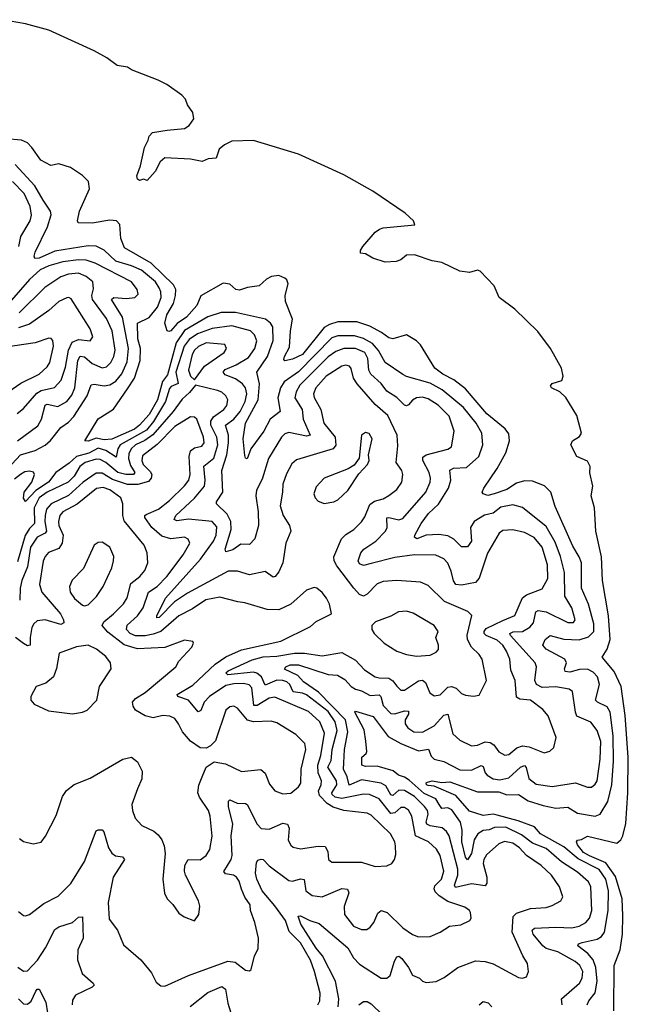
# Model space of a CAD drawing. Extents: x 1443846 to 1577407, y 839182 to 927291.
# Tile 473 of 535: x 1543726 to 1546823, y 920958 to 925969. Entities that reach past the tile are written whole.
import ezdxf

# ---------------------------------------------------------------- set-up
doc = ezdxf.new("R2010")
doc.units = 0

msp = doc.modelspace()

# ---------------------------------------------------------------- linework, layer by layer
at = {"layer": '0CON20XD'}
for points in [[(1546748.9, 920925), (1546751.2, 921155), (1546782.1, 921235), (1546793.3, 921315), (1546795, 921410), (1546792.1, 921495), (1546757.9, 921607.9), (1546708.6, 921678.6), (1546625, 921712.9), (1546595, 921731.2), (1546565, 921769.2), (1546560, 921785), (1546565, 921793.3), (1546585, 921796.7), (1546615, 921813.8), (1546765, 921778), (1546784.4, 921795.6), (1546794.5, 921815.5), (1546811.3, 921878.7), (1546821.5, 922035), (1546823.2, 922215), (1546807.6, 922427.6), (1546787.3, 922575), (1546751.5, 922651.5), (1546689.5, 922725), (1546715.6, 922765.6), (1546730.9, 922815), (1546721.6, 922935), (1546691.5, 923115), (1546686.5, 923235), (1546658.1, 923365), (1546651.9, 923485), (1546633.6, 923545), (1546642.7, 923595), (1546628.1, 923661.9), (1546628.8, 923695), (1546615, 923722.2), (1546561.2, 923745), (1546530, 923805), (1546538.8, 923825), (1546575, 923848), (1546585.7, 923865), (1546561.9, 923955), (1546505.7, 924045.7), (1546474.3, 924074.3), (1546432.5, 924095), (1546427.5, 924105), (1546435, 924116.7), (1546485, 924133.3), (1546492, 924155), (1546482.9, 924195), (1546427.8, 924295), (1546362.6, 924382.6), (1546245, 924495.8), (1546166.2, 924555), (1546140.8, 924615), (1546069.1, 924689.1), (1546055, 924693.5), (1546015, 924682.8), (1545965, 924689.5), (1545875, 924732.3), (1545825, 924740.8), (1545735, 924772.2), (1545695, 924770.8), (1545665, 924746), (1545641.2, 924738.8), (1545585, 924734.2), (1545522.5, 924755), (1545485, 924776.7), (1545460, 924780), (1545460, 924795), (1545472.5, 924815), (1545535, 924887.5), (1545556.4, 924903.6), (1545575, 924910), (1545737.5, 924925), (1545730, 924945), (1545688, 924985), (1545523.6, 925096.4), (1545375, 925179.4), (1545144.3, 925284.3), (1544915, 925354.7), (1544805, 925350.4), (1544768.3, 925331.7), (1544740.9, 925309.1), (1544725, 925264.1), (1544685, 925260), (1544655, 925247.3), (1544595, 925259.6), (1544465, 925265.7), (1544440, 925245), (1544415, 925196.7), (1544375, 925150), (1544356.7, 925156.7), (1544335, 925150), (1544325, 925157.5), (1544321.9, 925175), (1544340.8, 925225), (1544361.2, 925318.8), (1544380, 925355), (1544384.1, 925375.9), (1544402.5, 925395), (1544477.1, 925407.1), (1544565, 925415.6), (1544588.9, 925431.1), (1544612.9, 925465), (1544606.9, 925496.9), (1544580, 925535), (1544570, 925565), (1544551.2, 925585), (1544475, 925638.6), (1544431.3, 925661.3), (1544295, 925714), (1544275, 925727.5), (1544222.5, 925735), (1544170, 925775), (1544105, 925810.8), (1543875, 925915.8), (1543755, 925948), (1543638.8, 925968.8)], [(1545765, 924314.3), (1545744.7, 924334.7), (1545695, 924365.6), (1545625, 924344.5), (1545605, 924350), (1545567.5, 924377.5), (1545508.3, 924408.3), (1545440.8, 924430.8), (1545345, 924431.9), (1545301.7, 924418.3), (1545275, 924402.5), (1545165.3, 924265), (1545115, 924240.8), (1545075, 924231.9), (1545070.2, 924240.2), (1545072.9, 924255), (1545098.3, 924301.7), (1545103.5, 924385), (1545114.6, 924444.6), (1545079.2, 924535), (1545077.5, 924565), (1545092.5, 924625), (1545085.8, 924645), (1545075, 924654), (1545045, 924666.9), (1545007.3, 924662.7), (1544981.2, 924648.8), (1544945, 924613.8), (1544885, 924606.2), (1544845, 924592), (1544825.9, 924595.9), (1544795, 924623.3), (1544761.7, 924628.3), (1544646.9, 924563.1), (1544627.9, 924515), (1544575, 924454.1), (1544527.7, 924422.3), (1544495, 924386), (1544485, 924381.2), (1544476, 924386), (1544464.3, 924425), (1544475, 924466), (1544508.7, 924525), (1544519.2, 924565), (1544520, 924595), (1544509.4, 924619.4), (1544395, 924730.5), (1544258.5, 924808.5), (1544241.4, 924855), (1544236, 924926), (1544218, 924945), (1544185, 924949.2), (1544095, 924933.9), (1544023.3, 924935), (1544020, 924945), (1544031.1, 924995), (1544081.5, 925108.5), (1544075.8, 925145), (1544045.4, 925175.4), (1543985, 925216.2), (1543925, 925235.5), (1543885, 925227.1), (1543833.4, 925253.4), (1543788.3, 925318.3), (1543765, 925341.4), (1543735.5, 925355.5), (1543655, 925362.9)], [(1544275, 924090), (1544309.4, 924145), (1544339.3, 924235), (1544340.9, 924295), (1544327.7, 924345), (1544324.8, 924425.2), (1544385, 924453.8), (1544428, 924505), (1544446, 924555), (1544444.5, 924584.5), (1544436.5, 924605), (1544417.4, 924635), (1544345, 924693.3), (1544295, 924716.6), (1544215, 924739.3), (1544155, 924796.3), (1544115, 924816.7), (1544075, 924818.1), (1543905, 924791.5), (1543825, 924755.9), (1543803.7, 924753.7), (1543800, 924765), (1543804.7, 924785), (1543867.6, 924915), (1543885.5, 924975), (1543882.7, 924995), (1543845, 925051.2), (1543803.7, 925123.7), (1543702.2, 925232.2)], [(1543721.6, 924815), (1543731.7, 924865), (1543780, 924945), (1543785.2, 924974.8), (1543778.4, 925018.4), (1543748.4, 925085), (1543690, 925145)], [(1544269.2, 924549.1), (1544312, 924555), (1544328.2, 924571.8), (1544323.6, 924595), (1544294.6, 924635), (1544109.2, 924729.2), (1544064.5, 924744.5), (1544025, 924746.9), (1543945, 924736.1), (1543875, 924716.3), (1543830.4, 924695), (1543775, 924646.1), (1543685, 924541)], [(1543715.4, 923825), (1543817.6, 923902.4), (1543837.5, 923935), (1543855, 924007.5), (1543865, 924011.6), (1543919.9, 924000.1), (1543965, 924025.3), (1543992.1, 924057.9), (1544006.7, 924095), (1544022.2, 924235), (1544033.5, 924256.5), (1544055, 924252.5), (1544095, 924219), (1544145, 924197.3), (1544167.2, 924202.8), (1544188.9, 924225), (1544204.5, 924255.5), (1544212.2, 924287.8), (1544196.7, 924385), (1544168, 924448), (1544096.9, 924545), (1544093.2, 924565), (1544101.6, 924598.4), (1544097.3, 924635), (1544065, 924662.7), (1544025, 924678.1), (1543974.1, 924674.1), (1543935, 924659.5), (1543854.2, 924605.8), (1543722.7, 924477.3)], [(1543665, 923684.7), (1543729.2, 923755), (1543805, 923776.5), (1543855, 923804.2), (1543882.2, 923827.8), (1543935.8, 923894.2), (1543975, 923920.3), (1544001, 923949), (1544069.5, 924055), (1544089.2, 924110.8), (1544105, 924114), (1544155, 924106), (1544185, 924110), (1544215, 924128.4), (1544245, 924166.7), (1544272.9, 924227.1), (1544278.8, 924295), (1544249.2, 924455), (1544192.3, 924545), (1544205, 924555.8), (1544269.2, 924549.1)], [(1543713.1, 923965), (1543745, 923990.9), (1543812.5, 924067.5), (1543835, 924081.7), (1543902.6, 924097.4), (1543937.1, 924135), (1543959.2, 924200.8), (1543973.7, 924286.3), (1543992.7, 924327.3), (1544025, 924341.5), (1544085, 924334.4), (1544098.5, 924355), (1544084.6, 924395), (1543987.6, 924547.6), (1543975.4, 924555.4), (1543965, 924553.8), (1543925, 924534), (1543875, 924488.2), (1543775, 924418.8), (1543719, 924401)], [(1546486.8, 920955), (1546483.8, 920985), (1546574.7, 921065), (1546588.8, 921091.2), (1546591.3, 921125), (1546577.2, 921155), (1546553.3, 921175), (1546465, 921224.4), (1546405, 921242.3), (1546387.5, 921255), (1546338.2, 921315), (1546333.6, 921335), (1546345.5, 921345.5), (1546455, 921350.2), (1546535, 921346.7), (1546573.9, 921356.1), (1546606.5, 921373.5), (1546625, 921396.9), (1546637.9, 921435), (1546632.7, 921555), (1546620.5, 921580.5), (1546565, 921630), (1546483.8, 921683.8), (1546405, 921751), (1546335, 921778.3), (1546279.6, 921819.6), (1546199.6, 921859.6), (1546142.7, 921857.3), (1546115, 921846), (1546085, 921842.5), (1546057.9, 921825), (1546038.8, 921795), (1546025, 921725.6), (1546005, 921693.3), (1545995, 921707.5), (1545976, 921785), (1545978, 921845), (1545969.4, 921885), (1545925, 921948.4), (1545905, 921957.6), (1545874.4, 921954.4), (1545861.3, 921975), (1545843.2, 922003.2), (1545785, 922030), (1545707.8, 922097.8), (1545683.7, 922113.7), (1545653.3, 922123.3), (1545626, 922146), (1545545, 922170.2), (1545485, 922168.2), (1545467.8, 922175), (1545466.9, 922215), (1545489.5, 922235), (1545492.5, 922245), (1545486.9, 922296.9), (1545478.4, 922355), (1545431.2, 922445), (1545435, 922450), (1545525, 922422.5), (1545601.3, 922321.3), (1545665, 922284.8), (1545755, 922248.7), (1545805.7, 922255.7), (1545820.7, 922220.7), (1545835, 922205.3), (1545885, 922192.8), (1545965, 922150.8), (1546025, 922150.2), (1546075, 922173.8), (1546085, 922168.6), (1546095.2, 922135.2), (1546105, 922123.6), (1546135, 922105.2), (1546169, 922101), (1546215, 922109.7), (1546275, 922165.3), (1546295, 922173.6), (1546302.8, 922162.8), (1546316.9, 922106.9), (1546355, 922078.9), (1546435, 922066.7), (1546555, 922084.6), (1546615, 922062.2), (1546635, 922063.5), (1546655, 922078.6), (1546664.1, 922095.9), (1546679.7, 922205), (1546682.6, 922295), (1546665, 922351.4), (1546633, 922393), (1546562, 922425), (1546554.3, 922445), (1546539.5, 922549.5), (1546522.1, 922562.1), (1546455, 922573.9), (1546385, 922570.6), (1546355.6, 922585.6), (1546346.8, 922605), (1546355.3, 922675), (1546349.4, 922695), (1546224.3, 922835), (1546220, 922845), (1546236.8, 922853.2), (1546285, 922855.6), (1546322.6, 922877.4), (1546340.3, 922899.7), (1546352.3, 922955), (1546365, 922962.3), (1546405, 922954.7), (1546515, 922900.4), (1546545, 922900.6), (1546553.5, 922915), (1546536.6, 922975), (1546500.8, 923035), (1546498.5, 923155), (1546477.4, 923237.4), (1546450.5, 923310.5), (1546405, 923389.3), (1546285, 923486.9), (1546235, 923499.7), (1546175, 923488), (1546135, 923456.9), (1546092.1, 923447.9), (1546038.8, 923415), (1546019.3, 923385), (1546024.6, 923315), (1546004.6, 923285.4), (1545975, 923285.4), (1545936.1, 923325), (1545905, 923342.1), (1545859, 923349), (1545794.4, 923345.6), (1545747.6, 923327.6), (1545735.7, 923335), (1545736.7, 923345), (1545768.8, 923405), (1545805.9, 923455), (1545856.8, 923503.2), (1545908.9, 923585), (1545920.3, 923625), (1545915, 923675.7), (1545933.7, 923686.3), (1546000.1, 923689.9), (1546062.7, 923745), (1546082.7, 923805), (1546077.3, 923865), (1546048.9, 923915), (1545985, 923994.7), (1545875.3, 924085.3), (1545815, 924119.6), (1545695, 924153.3), (1545675, 924163.8), (1545585, 924223.8), (1545551.8, 924285), (1545520.7, 924320.7), (1545475, 924347), (1545429.2, 924359.2), (1545345, 924360), (1545315, 924349.6), (1545145, 924176.9), (1545072.2, 924125), (1545053.5, 924095), (1545038.8, 924045), (1545051.5, 923975), (1545000.7, 923935), (1544967.8, 923875), (1544902.3, 923785), (1544884.1, 923734.1), (1544875, 923737.5), (1544871.7, 923751.7), (1544862.4, 923835), (1544875.5, 923915), (1544939.2, 924035), (1544945.5, 924115), (1544932, 924175), (1544987.7, 924255), (1545016.2, 924336.2), (1545013.5, 924405), (1545002.5, 924425), (1544977.5, 924445), (1544825, 924478.3), (1544752, 924478), (1544682.8, 924457.2), (1544565, 924387.9), (1544521.8, 924325), (1544478.6, 924161.4), (1544453.2, 924126.8), (1544427.8, 924035), (1544385, 923959.6), (1544336.4, 923905), (1544310.2, 923885), (1544194.2, 923834.2), (1544155, 923830.4), (1544115, 923839), (1544074.3, 923824.3), (1544057.5, 923825), (1544125, 923937.5), (1544203, 923987), (1544275, 924090)], [(1545346.7, 920945), (1545349.5, 920985), (1545333.3, 921075), (1545266.6, 921205), (1545235, 921243.7), (1545156.5, 921365), (1545142.9, 921407.1), (1545155, 921408.9), (1545202, 921385), (1545249.6, 921369.6), (1545395.5, 921245.5), (1545425.2, 921195.2), (1545455, 921161.8), (1545565, 921091.1), (1545595, 921091.1), (1545611.9, 921105), (1545632.5, 921177.5), (1545645, 921199.4), (1545655, 921203.3), (1545670.2, 921190.2), (1545705, 921145.5), (1545725, 921105.5), (1545761.2, 921091.2), (1545775.5, 921075.5), (1545795, 921068.5), (1545845, 921074.4), (1545886, 921095), (1545955, 921144.4), (1546045, 921179.5), (1546095, 921175.6), (1546135, 921164.5), (1546265, 921094.2), (1546285, 921091.2), (1546305, 921097.5), (1546316, 921125), (1546310.8, 921165), (1546285.6, 921205), (1546231.9, 921325), (1546237.6, 921405), (1546255, 921422.1), (1546325, 921446.2), (1546405, 921451.3), (1546435, 921460), (1546479.2, 921485), (1546490.6, 921505), (1546472.7, 921555), (1546432.3, 921615), (1546379.6, 921665), (1546304.5, 921714.5), (1546269.5, 921755), (1546235, 921777.9), (1546192.9, 921787.1), (1546165, 921773.8), (1546101.8, 921718.2), (1546087.8, 921695), (1546084.8, 921675), (1546103, 921605), (1546102.6, 921575), (1546095, 921560.8), (1546025, 921571), (1545943, 921553), (1545938.8, 921565), (1545955.2, 921615), (1545956.3, 921645), (1545911, 921815), (1545897.2, 921837.2), (1545876, 921856), (1545815.4, 921865.4), (1545797.1, 921875), (1545794, 921885), (1545805.2, 921925), (1545800.4, 921945), (1545786.1, 921965), (1545735, 922015.2), (1545685, 922045.2), (1545655, 922047.9), (1545625, 922021.1), (1545615, 922024.1), (1545589.1, 922069.1), (1545565, 922083.3), (1545465, 922099.5), (1545402.5, 922072.5), (1545392.7, 922115), (1545373.3, 922155), (1545375, 922186), (1545379.6, 922255), (1545396.5, 922345), (1545384.6, 922405), (1545246.1, 922546.1), (1545169.4, 922599.4), (1545141.9, 922631.9), (1545073, 922663), (1545080.8, 922675), (1545102.7, 922685), (1545145, 922685.5), (1545295, 922635.6), (1545342.9, 922632.9), (1545380.9, 922610.9), (1545412.5, 922575), (1545435, 922561.1), (1545465, 922554.1), (1545509, 922529), (1545555, 922533.3), (1545563.6, 922523.6), (1545575, 922478.4), (1545615, 922437.4), (1545635, 922435.6), (1545685, 922451.2), (1545705, 922450), (1545704, 922435), (1545688.1, 922405), (1545686.9, 922385), (1545701.5, 922365), (1545732.5, 922345), (1545775, 922342.9), (1545835.4, 922374.6), (1545885, 922429.1), (1545905.2, 922435.2), (1545929.5, 922335), (1545965, 922301.8), (1546025, 922273.8), (1546055, 922277.5), (1546095, 922293.1), (1546120.8, 922290.8), (1546138.6, 922278.6), (1546165, 922243.5), (1546195, 922226.5), (1546215, 922229.6), (1546256.7, 922263.3), (1546285, 922273), (1546318.5, 922268.5), (1546395, 922238.5), (1546424.6, 922245.4), (1546444.2, 922265), (1546456, 922315), (1546415.3, 922425.3), (1546387.9, 922457.9), (1546325.2, 922505.2), (1546271.1, 922511.1), (1546255, 922520.5), (1546246.6, 922606.6), (1546225, 922658.8), (1546219.4, 922715), (1546203.1, 922755), (1546184.7, 922785), (1546155, 922811.9), (1546099.5, 922835), (1546090, 922845), (1546089.1, 922855), (1546099.7, 922870.3), (1546185, 922911.5), (1546245, 922937.3), (1546284.2, 923025.8), (1546305, 923041.6), (1546385, 923072.7), (1546414.1, 923125), (1546412.2, 923195), (1546385.2, 923285), (1546343.3, 923333.3), (1546295, 923359.2), (1546235, 923373.2), (1546185, 923369.1), (1546165.5, 923355), (1546105.8, 923254.2), (1546064.2, 923125.8), (1546045, 923104.1), (1545975, 923090.6), (1545945.2, 923095.2), (1545933.2, 923113.2), (1545922.4, 923162.4), (1545905, 923202.9), (1545884.7, 923224.7), (1545844, 923244), (1545735, 923246.2), (1545635, 923231.3), (1545515, 923200.9), (1545475, 923190.9), (1545455, 923200), (1545447.8, 923215), (1545461.5, 923255), (1545477.3, 923275), (1545538.2, 923315), (1545586.7, 923365), (1545595.2, 923385), (1545595, 923433.1), (1545605, 923435.8), (1545655, 923423.8), (1545675, 923430.4), (1545792.8, 923565), (1545814.7, 923615), (1545816.3, 923635), (1545810.5, 923665), (1545778.1, 923725), (1545778.1, 923741.9), (1545795, 923754.2), (1545905, 923784), (1545923.3, 923795), (1545936.7, 923875), (1545911.5, 923951.5), (1545855, 924007), (1545805, 924038.6), (1545775, 924048.6), (1545745, 924044.1), (1545725, 924033.3), (1545705, 924008.2), (1545695, 924002.9), (1545685, 924007.1), (1545645.8, 924045.8), (1545595, 924077.8), (1545565, 924117.5), (1545513.1, 924165), (1545503.5, 924185), (1545498.4, 924245), (1545482.4, 924275), (1545435, 924294.8), (1545375, 924296.3), (1545335, 924281), (1545295, 924252.3), (1545151.7, 924108.3), (1545132.2, 924075), (1545126.2, 924045), (1545163.3, 923985), (1545168.4, 923935), (1545204.4, 923855), (1545185, 923849.8), (1545095, 923867.3), (1545075, 923861.3), (1545058.4, 923845), (1544992.5, 923735), (1544959.1, 923630.9), (1544930.7, 923575), (1544927.5, 923545), (1544939.5, 923465), (1544941.1, 923395), (1544923.3, 923326.7), (1544895, 923298.6), (1544851.1, 923298.9), (1544810, 923270), (1544775, 923260.8), (1544772.3, 923275), (1544801.9, 923375), (1544800.2, 923415), (1544781.7, 923451.7), (1544727.5, 923505), (1544727.5, 923515), (1544759.7, 923565), (1544754.2, 923674.2), (1544780, 923755), (1544789.1, 923815), (1544788.1, 923855), (1544773.4, 923905), (1544815, 923935.2), (1544847.1, 923975), (1544873.1, 924025), (1544882.1, 924065), (1544875.7, 924095), (1544860, 924115), (1544825, 924141.3), (1544771.9, 924161.9), (1544761.3, 924175), (1544771.6, 924188.4), (1544827.4, 924212.6), (1544889.7, 924250.3), (1544923, 924295), (1544932.3, 924335), (1544920, 924365), (1544900, 924385), (1544805, 924410.2), (1544705, 924397.5), (1544630.6, 924369.4), (1544588, 924342), (1544562.3, 924307.7), (1544520.3, 924175), (1544533.1, 924116.9), (1544497.4, 924102.6), (1544487.5, 924092.5), (1544468, 924025), (1544406.4, 923923.6), (1544370.8, 923879.2), (1544237.7, 923805), (1544226.1, 923785), (1544217.3, 923742.7), (1544165, 923776.4), (1544125, 923787.7), (1544077, 923763), (1544015, 923746.3), (1543977.8, 923712.2), (1543910.6, 923665), (1543872.2, 923615), (1543807.5, 923572.5), (1543755, 923517.5), (1543745, 923533.3), (1543749.2, 923565), (1543787.9, 923615), (1543802, 923655), (1543795.8, 923665.8), (1543775, 923670.8), (1543751.4, 923668.6), (1543730.3, 923655), (1543699.6, 923630.3)], [(1543665, 924074), (1543731, 924119), (1543825, 924164.1), (1543865, 924202.7), (1543878.6, 924225), (1543897.9, 924307.9), (1543895, 924336.7), (1543886.5, 924346.5), (1543875, 924347.5), (1543805, 924324.6), (1543655, 924301.6)], [(1544615, 924136), (1544665.8, 924205), (1544766.7, 924275), (1544778.1, 924295), (1544769.2, 924315), (1544675, 924323.9), (1544635.3, 924305), (1544615, 924286.3), (1544604, 924265), (1544584.8, 924185), (1544595, 924154.3), (1544615, 924136)], [(1546613.6, 920955), (1546622, 920975), (1546654.5, 921015.5), (1546664.4, 921075), (1546658.4, 921145), (1546644.9, 921184.9), (1546617.1, 921217.1), (1546565.6, 921255), (1546570, 921265), (1546588, 921272), (1546665, 921288.8), (1546686.5, 921303.5), (1546701.7, 921325), (1546721.3, 921435), (1546721.7, 921535), (1546709.2, 921595), (1546675, 921643.3), (1546568.6, 921698.6), (1546495, 921759.5), (1546376.7, 921825), (1546345, 921861.7), (1546262.5, 921892.5), (1546155, 921920.4), (1546135, 921925.3), (1546085, 921918.4), (1546015, 921941.4), (1545945, 922020.2), (1545835, 922068.8), (1545805, 922070.9), (1545796.9, 922075), (1545794.4, 922085), (1545801.4, 922088.6), (1545825, 922094.4), (1545875, 922086.7), (1545915, 922089.7), (1546055, 922039.1), (1546165, 922038.6), (1546205.3, 922024.7), (1546265, 922026.5), (1546313.4, 921993.4), (1546389.7, 921969.7), (1546455, 921956.6), (1546515, 921960.7), (1546565, 921930.5), (1546655, 921916.2), (1546679.2, 921925), (1546719.7, 921990.3), (1546739.5, 922075), (1546747.7, 922195), (1546745.4, 922325), (1546730, 922445), (1546715, 922472.5), (1546665.8, 922495.8), (1546656.1, 922506.1), (1546675.8, 922585), (1546666.3, 922625), (1546645, 922648.8), (1546615, 922662.9), (1546575, 922661.2), (1546525, 922649.1), (1546502.2, 922652.2), (1546499.2, 922665), (1546508.3, 922695), (1546499.7, 922715), (1546404.6, 922765), (1546388.2, 922785), (1546400.4, 922815), (1546424.7, 922835.3), (1546495, 922816), (1546573.6, 922813.6), (1546621.2, 922828.8), (1546647.8, 922855), (1546647, 922895), (1546621, 922995), (1546585.3, 923075), (1546584.7, 923205), (1546573.8, 923235), (1546540.3, 923290.3), (1546451.5, 923491.5), (1546429.6, 923565), (1546396, 923596), (1546335, 923620.4), (1546295, 923622.7), (1546255, 923610.4), (1546205, 923578.6), (1546141.2, 923555), (1546108.1, 923548.1), (1546083.8, 923555), (1546080, 923565), (1546088.6, 923585), (1546155, 923684.4), (1546200, 923765), (1546219.1, 923825), (1546215, 923860.8), (1546196.7, 923886.7), (1546102.4, 923962.4), (1545995, 924089.7), (1545935.5, 924135.5), (1545878.8, 924165), (1545837.8, 924195), (1545765, 924314.3)], [(1545242.7, 920955), (1545253.8, 920975), (1545255.4, 921015), (1545227, 921125), (1545205, 921181.9), (1545155, 921271.1), (1545098.1, 921328.1), (1545077.9, 921385), (1545025, 921459.5), (1544960.2, 921535), (1544932, 921595), (1544925.3, 921625), (1544930.9, 921679.1), (1544938.1, 921691.9), (1544955, 921696.7), (1544965, 921694.3), (1544995, 921661.8), (1545095, 921588.5), (1545115, 921584), (1545155, 921596), (1545173, 921593), (1545182.5, 921535), (1545215, 921512.2), (1545265, 921504.7), (1545365, 921547.2), (1545393.8, 921543.8), (1545400.9, 921525), (1545378, 921455), (1545379.1, 921415), (1545425, 921355.5), (1545465, 921338.8), (1545491.8, 921338.2), (1545509.8, 921350.2), (1545528.8, 921375), (1545548, 921422), (1545565, 921434.5), (1545595.3, 921425.3), (1545675, 921347.5), (1545725, 921313.3), (1545755, 921301.9), (1545815, 921303.1), (1545865.4, 921324.6), (1545913.9, 921356.1), (1545971.7, 921361.7), (1546017.5, 921385), (1546023.8, 921396.2), (1546020.8, 921425), (1546015, 921436), (1545991.7, 921451.7), (1545905, 921480.9), (1545859.9, 921509.9), (1545841, 921531), (1545835.7, 921545), (1545838.5, 921561.5), (1545871.8, 921595), (1545885.2, 921634.8), (1545866.2, 921715), (1545847.7, 921747.7), (1545807.1, 921785), (1545739.6, 921815), (1545721.4, 921915), (1545705, 921946), (1545685, 921959.7), (1545665, 921958.8), (1545635, 921931.7), (1545615, 921929.5), (1545555, 922004.2), (1545506.4, 922026.4), (1545475, 922027.9), (1545365, 922005.1), (1545331.5, 922011.5), (1545315.6, 922025), (1545315.2, 922035), (1545339.4, 922075), (1545338.7, 922095), (1545293.8, 922165), (1545311.5, 922198.5), (1545316, 922255), (1545341.1, 922351.1), (1545330.7, 922395), (1545295, 922447.3), (1545185, 922532.1), (1545165, 922541.3), (1545118.1, 922548.1), (1545100.4, 922585), (1545085, 922598.3), (1545065, 922606.4), (1545035, 922607), (1544975, 922581.8), (1544955.9, 922625), (1544933.2, 922643.2), (1544915, 922647.5), (1544784.9, 922634.9), (1544775.4, 922645), (1544786.2, 922655), (1544908.3, 922711.7), (1544965, 922725.6), (1545035, 922729), (1545125, 922745.5), (1545175, 922744.8), (1545265, 922730.9), (1545365, 922748.6), (1545435, 922709.7), (1545480.8, 922660.8), (1545535.2, 922625.2), (1545555, 922618.9), (1545605, 922617.6), (1545624.6, 922604.6), (1545645, 922577.3), (1545665, 922557.1), (1545685, 922557.3), (1545755, 922604.2), (1545775, 922608.1), (1545790.8, 922595), (1545812.5, 922542.5), (1545835, 922527.1), (1545865, 922532.9), (1545905, 922571.5), (1545924, 922576), (1545947.3, 922567.3), (1545975, 922540.5), (1545995, 922531.1), (1546035, 922525.8), (1546065, 922531.2), (1546101.1, 922605), (1546080, 922715), (1546065, 922738.5), (1546025, 922776.1), (1546004.8, 922815), (1546003.3, 922836.7), (1546026.7, 922936.7), (1546007.2, 922957.2), (1545888.4, 923008.4), (1545805, 923089.1), (1545765, 923106.9), (1545645, 923115.4), (1545575, 923110.4), (1545545, 923098.5), (1545494.5, 923045.5), (1545475, 923034.2), (1545455, 923042.8), (1545426.9, 923075), (1545339, 923189), (1545326.3, 923215), (1545324.7, 923235), (1545363.4, 923326.6), (1545385, 923349.6), (1545425.9, 923374.1), (1545465, 923413.1), (1545482, 923438), (1545508.4, 923501.6), (1545531.6, 923518.4), (1545575, 923529.7), (1545605, 923547.1), (1545645, 923578.1), (1545670, 923615), (1545676.5, 923655), (1545670, 923675), (1545642.5, 923715), (1545650.5, 923799.5), (1545646.6, 923855), (1545599.6, 923955), (1545535, 924011.1), (1545443.9, 924115), (1545425.2, 924145), (1545413.3, 924193.3), (1545405, 924205.4), (1545385, 924210), (1545365, 924205.3), (1545285, 924154.8), (1545233.3, 924095), (1545221.7, 924065), (1545225, 924045.8), (1545258.6, 923985), (1545273.3, 923915), (1545330.7, 923845), (1545335, 923803.8), (1545321.4, 923785), (1545135, 923729.6), (1545111, 923709), (1545082.9, 923657.1), (1545064.7, 923605), (1545063.7, 923563.7), (1545051.2, 923495), (1545066.2, 923446.2), (1545099.6, 923395), (1545105.4, 923365), (1545079.5, 923305), (1545065.4, 923205), (1545045, 923158.6), (1545025.7, 923135), (1545015, 923131.9), (1544975, 923160), (1544895, 923143.7), (1544835, 923161.5), (1544787, 923163), (1544579.4, 923050.6), (1544514.1, 923005.9), (1544435, 922927.3), (1544424.6, 922924.6), (1544424.2, 922935), (1544467.4, 923025), (1544645.9, 923224.1), (1544712.7, 923315), (1544725.9, 923345), (1544728.6, 923388.6), (1544705, 923415.8), (1544585, 923427.3), (1544525, 923417.9), (1544512.2, 923425), (1544520, 923445), (1544615.6, 923534.4), (1544665.7, 923595), (1544670.2, 923625), (1544663.1, 923696.9), (1544713.4, 923736.6), (1544733.7, 923805), (1544730, 923845), (1544698.7, 923905), (1544698.7, 923925), (1544711.9, 923948.1), (1544735.5, 923965.5), (1544765.1, 923984.9), (1544779.7, 924005), (1544785.4, 924035), (1544774.7, 924054.7), (1544755, 924072.7), (1544732.3, 924082.3), (1544620.8, 924109.2), (1544589.3, 924070.7), (1544552, 924038), (1544506.4, 923975), (1544403.2, 923856.8), (1544362.3, 923827.7), (1544315, 923805.2), (1544293.4, 923785), (1544281.2, 923758.8), (1544279.2, 923735), (1544289.4, 923699.4), (1544311.1, 923665), (1544305.4, 923655), (1544266.4, 923653.6), (1544225, 923664.3), (1544165, 923716.1), (1544135, 923730.6), (1544115, 923731.9), (1544059.1, 923715), (1544031.7, 923695), (1544002.6, 923645), (1543972, 923615), (1543865, 923564.5), (1543825, 923534.8), (1543799.4, 923485), (1543801.5, 923405), (1543775, 923380.2), (1543753.7, 923343.7), (1543715, 923209.2)], [(1543720.2, 921430.2), (1543745, 921409.2), (1543755, 921407.5), (1543775, 921414.3), (1543849.4, 921470.6), (1543921.9, 921508.1), (1543987, 921573), (1544055.5, 921685), (1544115, 921840), (1544125, 921846.2), (1544145, 921846.2), (1544153.8, 921835), (1544178.2, 921755), (1544195, 921727.3), (1544213.3, 921713.3), (1544248.7, 921708.7), (1544260, 921695), (1544202.1, 921605), (1544175.4, 921475.4), (1544180.5, 921390.5), (1544223.1, 921335), (1544255, 921261.2), (1544342, 921185), (1544397.3, 921117.3), (1544420.9, 921070.9), (1544445, 921051.2), (1544465, 921050.8), (1544584.7, 921105.3), (1544785, 921177.8), (1544821.9, 921171.9), (1544875, 921132.5), (1544895, 921128.8), (1544904.2, 921135.8), (1544920, 921205), (1544939.1, 921240.9), (1544940.6, 921295), (1544921.9, 921375), (1544900, 921435), (1544898, 921465), (1544872.4, 921502.4), (1544855, 921543.8), (1544843.2, 921585), (1544829.2, 921605), (1544814.3, 921614.3), (1544772.7, 921622.7), (1544764.6, 921634.6), (1544802.5, 921695), (1544807.5, 921715), (1544802.9, 921815), (1544809.8, 921875), (1544787.8, 921965), (1544788.1, 921991.9), (1544795, 921998.6), (1544832.4, 921982.4), (1544875, 921980), (1544884, 921974), (1544934.2, 921874.2), (1544955, 921853.3), (1544995, 921848.8), (1545065, 921880), (1545088.5, 921875), (1545097.8, 921855), (1545092.6, 921792.6), (1545105, 921767.5), (1545117.5, 921757.5), (1545155, 921749.5), (1545245, 921763.3), (1545280.5, 921760.5), (1545294.5, 921735), (1545297.1, 921695), (1545315, 921681.1), (1545465, 921680.6), (1545535, 921660), (1545595, 921662), (1545620, 921675), (1545633.8, 921695), (1545640.5, 921719.5), (1545639.2, 921765), (1545635.7, 921785), (1545613.1, 921825), (1545515, 921920.3), (1545495, 921930.3), (1545375, 921943.8), (1545320.7, 921960.7), (1545290.3, 921980.3), (1545251.3, 922021.3), (1545245.8, 922045), (1545260, 922075), (1545262.4, 922095), (1545245.6, 922135.6), (1545242.7, 922175), (1545258.9, 922225), (1545277.3, 922337.3), (1545252.8, 922395), (1545195, 922447.5), (1545025, 922521.1), (1544995, 922515.7), (1544935, 922479.4), (1544918, 922478), (1544907.7, 922567.7), (1544893.2, 922583.2), (1544865, 922590.5), (1544815, 922589.7), (1544775, 922579.6), (1544691.6, 922525), (1544664.2, 922495), (1544646.9, 922453.1), (1544635, 922445.6), (1544584.7, 922505), (1544530.8, 922525), (1544526.9, 922535), (1544607.3, 922582.7), (1544720.5, 922689.5), (1544774.3, 922725.7), (1544855, 922761.9), (1545055, 922806.7), (1545205, 922880.6), (1545235, 922905.7), (1545313.3, 922945), (1545301.9, 922995), (1545288.1, 923025), (1545265, 923054.2), (1545238.8, 923075), (1545225, 923078.6), (1545184.7, 923065.3), (1545105, 922994.3), (1545045, 922965.5), (1544985, 922966.4), (1544871.5, 923001.5), (1544836.2, 923006.2), (1544745, 923029.2), (1544672.8, 923017.2), (1544605, 922971.1), (1544535, 922934.7), (1544445, 922855.6), (1544405, 922841.4), (1544365, 922833.5), (1544315, 922833.4), (1544287.5, 922845), (1544270, 922865), (1544272.3, 922887.7), (1544325, 922934.2), (1544354.3, 922975.7), (1544381.9, 923055), (1544425, 923083.9), (1544475.4, 923134.6), (1544557.2, 923245), (1544591.4, 923305), (1544584, 923325), (1544564.6, 923334.6), (1544495, 923326.2), (1544449.6, 923339.6), (1544399.2, 923385), (1544362.9, 923435), (1544362.3, 923445), (1544368.9, 923451.1), (1544432.6, 923477.4), (1544487.5, 923522.5), (1544565, 923596.8), (1544586.2, 923625), (1544593.6, 923655), (1544587.6, 923745), (1544594.7, 923775.3), (1544615, 923790), (1544652.4, 923797.6), (1544665.2, 923814.8), (1544661.3, 923845), (1544626.6, 923935), (1544615, 923945.3), (1544595, 923948.2), (1544515, 923897.9), (1544425, 923806.3), (1544351.6, 923748.4), (1544347, 923725), (1544353.7, 923705), (1544390.1, 923670.1), (1544397.9, 923655), (1544394.8, 923635), (1544381.3, 923618.7), (1544326.5, 923603.5), (1544275, 923603.3), (1544198, 923628), (1544145, 923661.5), (1544115, 923660.3), (1544048.6, 923615), (1543975, 923547.8), (1543885.4, 923504.6), (1543862.6, 923477.4), (1543855.1, 923444.9), (1543853.4, 923415), (1543861.7, 923365), (1543854.8, 923355.2), (1543815, 923334.8), (1543780.9, 923285), (1543766.3, 923183.7), (1543737.3, 923115), (1543727.7, 923075), (1543725.8, 923014.2)], [(1545275, 923506.9), (1545325, 923514.5), (1545345.7, 923525), (1545395, 923572.9), (1545451.7, 923658.3), (1545495.7, 923705), (1545504, 923725), (1545500.8, 923755), (1545519.4, 923835), (1545505, 923862.5), (1545485, 923868.6), (1545466, 923855), (1545453, 923737), (1545428.7, 923701.3), (1545397.3, 923682.7), (1545275.8, 923635), (1545235, 923591.2), (1545223.5, 923555), (1545229.4, 923535), (1545245, 923518.6), (1545275, 923506.9)], [(1543725, 921801.4), (1543745, 921785.8), (1543795, 921773.8), (1543835, 921783.3), (1543856.6, 921813.4), (1543912, 921918), (1543944.4, 922015), (1543963.9, 922046.1), (1544003.1, 922076.9), (1544085, 922108.2), (1544251.2, 922205), (1544295, 922215.6), (1544325, 922192.5), (1544348.7, 922145), (1544346.9, 922105), (1544325.5, 922055), (1544297.1, 921975), (1544300, 921945), (1544314.3, 921905), (1544347.8, 921867.8), (1544408.6, 921838.6), (1544430.9, 921820.9), (1544450, 921795), (1544461.4, 921765), (1544465.8, 921725), (1544454.3, 921594.3), (1544462.7, 921522.7), (1544476.7, 921495), (1544505, 921466.7), (1544535, 921421.2), (1544562.3, 921402.3), (1544615, 921382.5), (1544638, 921415), (1544642.5, 921457.5), (1544635.4, 921485), (1544569.2, 921615), (1544563.9, 921636.1), (1544566.7, 921665), (1544582.5, 921695), (1544645, 921692.5), (1544675, 921715.6), (1544693.8, 921745), (1544705.9, 921814.1), (1544695.3, 921915), (1544686.7, 921945), (1544641.3, 922011.3), (1544633.3, 922035), (1544637.2, 922072.8), (1544655, 922116), (1544675, 922164.3), (1544715, 922191.9), (1544772.5, 922182.5), (1544855, 922143.3), (1544953.6, 922153.6), (1544975.6, 922135), (1544998, 922078), (1545024.6, 922044.6), (1545065, 922028.9), (1545105, 922032.9), (1545145.4, 922064.6), (1545156.2, 922083.8), (1545158.5, 922155), (1545181.8, 922255), (1545176.7, 922285), (1545130.7, 922330.7), (1545035, 922390.5), (1545005, 922398.8), (1544915, 922395.8), (1544885, 922404.7), (1544835, 922464.3), (1544815, 922475.5), (1544795, 922471.9), (1544774.4, 922455), (1544721.8, 922298.2), (1544697.1, 922272.9), (1544675, 922260.8), (1544645, 922262.9), (1544595, 922297.5), (1544554.2, 922344.2), (1544534, 922386), (1544515, 922413.3), (1544490, 922425), (1544455, 922428.5), (1544405, 922415.9), (1544365, 922426.5), (1544315.6, 922455.6), (1544303.3, 922475), (1544300.8, 922495), (1544315, 922514.5), (1544365, 922544.1), (1544520.8, 922675), (1544536, 922705), (1544602, 922775), (1544611.2, 922795), (1544606.7, 922805), (1544565, 922810.8), (1544465, 922773.3), (1544325, 922766.8), (1544256.9, 922786.9), (1544175, 922851.7), (1544146.1, 922885), (1544153.8, 922905), (1544204.1, 922945), (1544253.8, 922996.2), (1544273.2, 923026.8), (1544291, 923099), (1544337.9, 923135), (1544362.1, 923165), (1544377.3, 923205), (1544374.5, 923255), (1544358.7, 923295), (1544258, 923418), (1544250.8, 923445), (1544250.5, 923505), (1544240.5, 923535), (1544185, 923576.1), (1544151.3, 923588.7), (1544116.5, 923583.5), (1544017.6, 923502.4), (1543945.3, 923465), (1543929.5, 923445), (1543923, 923415), (1543925.3, 923395), (1543946.7, 923345), (1543942.3, 923305), (1543925, 923278.2), (1543873.1, 923256.9), (1543855, 923237.5), (1543846, 923214), (1543826.1, 923095), (1543838.2, 923055), (1543932.8, 922945), (1543949.3, 922915), (1543950.9, 922899.1), (1543935, 922890), (1543855, 922915.2), (1543815, 922909.2), (1543797.9, 922895), (1543787.6, 922875), (1543778.6, 922825), (1543779.4, 922785), (1543765, 922782.1), (1543745, 922794), (1543705, 922825.4)], [(1544055, 922985.6), (1544075, 922991.1), (1544116.7, 923033.3), (1544150.4, 923085), (1544195, 923178.8), (1544204.1, 923214.1), (1544205, 923237.5), (1544185, 923283.8), (1544145, 923310), (1544125, 923308), (1544105.7, 923294.3), (1544050.5, 923175), (1543993.4, 923116.6), (1543979.5, 923085), (1543983.5, 923055), (1544005, 923023.3), (1544045, 922988.9), (1544055, 922985.6)], [(1545745, 922730), (1545815, 922734.5), (1545845, 922749.2), (1545856.4, 922763.6), (1545856.5, 922785), (1545844.4, 922825), (1545855.6, 922855), (1545835.2, 922885.2), (1545728.9, 922948.9), (1545695, 922958.1), (1545654.4, 922955.6), (1545615, 922933.1), (1545536.2, 922905), (1545518.8, 922885), (1545518, 922865), (1545529.2, 922845), (1545580.8, 922795), (1545644.6, 922754.6), (1545695, 922737.5), (1545745, 922730)], [(1543993.8, 922436.2), (1544045, 922444.5), (1544070, 922455), (1544118.6, 922505), (1544131.4, 922575), (1544191.4, 922665), (1544187.8, 922695), (1544165, 922727.8), (1544117.5, 922765), (1544075, 922785.6), (1544015, 922776.5), (1543927.1, 922745), (1543912.8, 922667.2), (1543897.5, 922625), (1543858.3, 922591.7), (1543810, 922575), (1543783.3, 922525), (1543783.3, 922505), (1543800, 922485), (1543871.8, 922451.8), (1543993.8, 922436.2)], [(1543716.2, 921146.2), (1543745, 921126.9), (1543765, 921127.8), (1543816.7, 921183.3), (1543857.5, 921245), (1543905, 921339.4), (1543925, 921352.2), (1543995, 921374.4), (1544025, 921400.6), (1544045, 921403.3), (1544049.6, 921295), (1544022.5, 921235), (1544019.5, 921185), (1544044.4, 921115), (1544100, 921065), (1544104.2, 921055), (1544094.2, 921045), (1544010.6, 921005), (1543995, 920978.8), (1543992.9, 920955)], [(1543719.2, 920985), (1543745, 920960), (1543765, 920959.4), (1543785, 920973.1), (1543808.5, 921025), (1543815, 921034.4), (1543825, 921034.2), (1543858.3, 920968.3), (1543868.1, 920915)], [(1544592.9, 920947.1), (1544682.6, 921017.4), (1544755, 921048.2), (1544772.5, 921035), (1544785, 920963.8), (1544800.7, 920915)], [(1545451.9, 920955), (1545475, 920971.8), (1545495, 920971.6), (1545515, 920961.1), (1545572.9, 920905)], [(1546065, 920955.8), (1546085, 920972.9), (1546110.8, 920965), (1546128.9, 920945)]]:
    msp.add_lwpolyline(points, dxfattribs=at)

doc.saveas('drawing.dxf')
